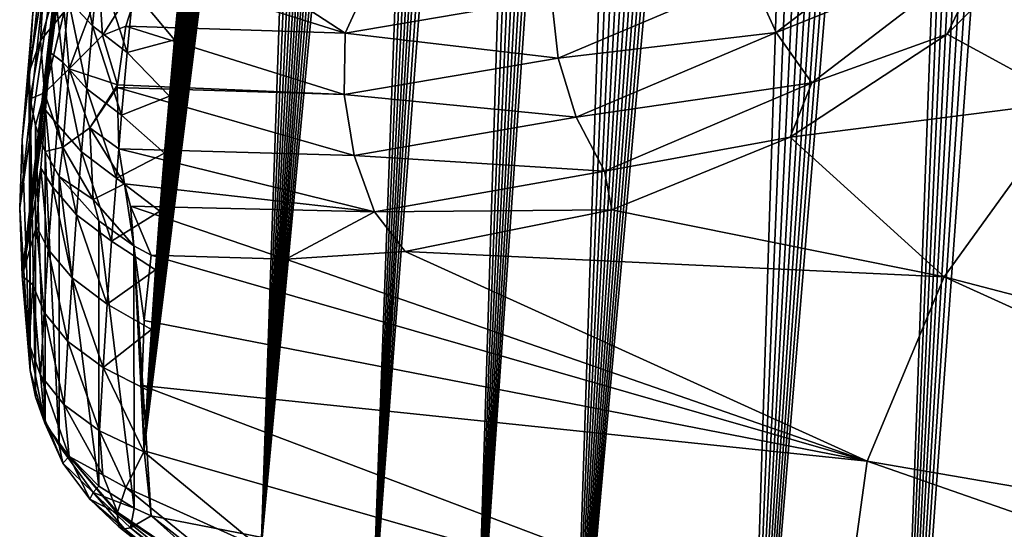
# Model space of a CAD drawing. Header units: metres. Extents: x -109 to 109, y -452 to 89.
# Tile 285 of 656: x -101.45 to -93.06, y -62.1 to -57.76. Entities that reach past the tile are written whole.
import ezdxf

# ---------------------------------------------------------------- set-up
doc = ezdxf.new("R2010")
doc.units = ezdxf.units.M
doc.layers.add('solid_K244270000C71_000', color=7, linetype='CONTINUOUS')

msp = doc.modelspace()

# ---------------------------------------------------------------- linework, layer by layer
at = {"layer": 'solid_K244270000C71_000'}
for points in [[(-95.265472, -65.832397, 36.041077), (-93.556404, -37.983906, 16.111311), (-93.396362, -38.017689, 15.844117)], [(-95.265472, -65.832397, 36.041077), (-93.73246, -37.984409, 16.417379), (-93.556404, -37.983906, 16.111311)], [(-95.265472, -65.832397, 36.041077), (-93.928284, -38.027466, 16.771633), (-93.73246, -37.984409, 16.417379)], [(-95.265472, -65.832397, 36.041077), (-93.396362, -38.017689, 15.844117), (-93.249046, -38.0802, 15.60823)], [(-95.265472, -65.832397, 36.041077), (-94.146149, -38.123501, 17.181562), (-93.928284, -38.027466, 16.771633)], [(-95.265472, -65.832397, 36.041077), (-93.249046, -38.0802, 15.60823), (-93.111053, -38.168926, 15.396992)], [(-95.265472, -65.832397, 36.041077), (-94.386894, -38.283813, 17.652594), (-94.146149, -38.123501, 17.181562)], [(-95.265472, -65.832397, 36.041077), (-93.111053, -38.168926, 15.396992), (-92.97963, -38.282879, 15.205198)], [(-96.741135, -64.509315, 37.2267), (-94.516037, -38.391335, 17.912455), (-94.386894, -38.283813, 17.652594)], [(-95.265472, -65.832397, 36.041077), (-96.741135, -64.509315, 37.2267), (-94.386894, -38.283813, 17.652594)], [(-94.02282, -67.019043, 34.577881), (-95.265472, -65.832397, 36.041077), (-92.97963, -38.282879, 15.205198)], [(-94.02282, -67.019043, 34.577881), (-92.97963, -38.282879, 15.205198), (-92.852493, -38.423332, 15.029336)], [(-96.741135, -64.509315, 37.2267), (-94.6511, -38.51955, 18.189703), (-94.516037, -38.391335, 17.912455)], [(-94.02282, -67.019043, 34.577881), (-92.852493, -38.423332, 15.029336), (-92.727409, -38.593445, 14.866537)], [(-96.741135, -64.509315, 37.2267), (-94.792183, -38.669277, 18.484648), (-94.6511, -38.51955, 18.189703)], [(-94.02282, -67.019043, 34.577881), (-92.727409, -38.593445, 14.866537), (-92.602745, -38.798038, 14.715518)], [(-96.741135, -64.509315, 37.2267), (-94.939384, -38.842884, 18.798578), (-94.792183, -38.669277, 18.484648)], [(-94.02282, -67.019043, 34.577881), (-92.602745, -38.798038, 14.715518), (-92.47673, -39.044823, 14.575706)], [(-96.741135, -64.509315, 37.2267), (-95.092819, -39.041664, 19.132132), (-94.939384, -38.842884, 18.798578)], [(-96.741135, -64.509315, 37.2267), (-95.252617, -39.267227, 19.486143), (-95.092819, -39.041664, 19.132132)], [(-94.02282, -67.019043, 34.577881), (-92.47673, -39.044823, 14.575706), (-92.347977, -39.343903, 14.44793)], [(-96.741135, -64.509315, 37.2267), (-95.418854, -39.522205, 19.862055), (-95.252617, -39.267227, 19.486143)], [(-94.02282, -67.019043, 34.577881), (-92.347977, -39.343903, 14.44793), (-92.215927, -39.707863, 14.335439)], [(-96.741135, -64.509315, 37.2267), (-95.591644, -39.807671, 20.260345), (-95.418854, -39.522205, 19.862055)], [(-94.02282, -67.019043, 34.577881), (-92.215927, -39.707863, 14.335439), (-92.081131, -40.149948, 14.243578)], [(-96.741135, -64.509315, 37.2267), (-95.771065, -40.126808, 20.682823), (-95.591644, -39.807671, 20.260345)], [(-96.741135, -64.509315, 37.2267), (-95.957207, -40.48138, 21.130384), (-95.771065, -40.126808, 20.682823)], [(-93.016342, -68.066788, 32.850212), (-94.02282, -67.019043, 34.577881), (-92.081131, -40.149948, 14.243578)], [(-97.56636, -63.795826, 37.708031), (-96.085068, -40.738655, 21.443354), (-95.957207, -40.48138, 21.130384)], [(-96.741135, -64.509315, 37.2267), (-97.56636, -63.795826, 37.708031), (-95.957207, -40.48138, 21.130384)], [(-97.56636, -63.795826, 37.708031), (-96.215942, -41.013481, 21.768427), (-96.085068, -40.738655, 21.443354)], [(-97.56636, -63.795826, 37.708031), (-96.349823, -41.307537, 22.106564), (-96.215942, -41.013481, 21.768427)], [(-97.56636, -63.795826, 37.708031), (-96.48674, -41.620251, 22.457375), (-96.349823, -41.307537, 22.106564)], [(-97.56636, -63.795826, 37.708031), (-96.62661, -41.954079, 22.822243), (-96.48674, -41.620251, 22.457375)], [(-97.56636, -63.795826, 37.708031), (-96.769478, -42.30899, 23.201124), (-96.62661, -41.954079, 22.822243)], [(-97.56636, -63.795826, 37.708031), (-96.915268, -42.686115, 23.594599), (-96.769478, -42.30899, 23.201124)], [(-98.449883, -63.046932, 38.109436), (-97.063866, -43.087753, 24.003942), (-96.915268, -42.686115, 23.594599)], [(-97.56636, -63.795826, 37.708031), (-98.449883, -63.046932, 38.109436), (-96.915268, -42.686115, 23.594599)], [(-98.449883, -63.046932, 38.109436), (-97.215332, -43.513096, 24.428658), (-97.063866, -43.087753, 24.003942)], [(-98.449883, -63.046932, 38.109436), (-97.33065, -43.849625, 24.758335), (-97.215332, -43.513096, 24.428658)], [(-98.449883, -63.046932, 38.109436), (-97.447388, -44.201847, 25.097933), (-97.33065, -43.849625, 24.758335)], [(-98.449883, -63.046932, 38.109436), (-97.56562, -44.568916, 25.446974), (-97.447388, -44.201847, 25.097933)], [(-98.449883, -63.046932, 38.109436), (-97.685143, -44.952633, 25.806398), (-97.56562, -44.568916, 25.446974)], [(-98.449883, -63.046932, 38.109436), (-97.805786, -45.354504, 26.177), (-97.685143, -44.952633, 25.806398)], [(-99.391647, -62.261723, 38.425667), (-97.927719, -45.773125, 26.558054), (-97.805786, -45.354504, 26.177)], [(-98.449883, -63.046932, 38.109436), (-99.391647, -62.261723, 38.425667), (-97.805786, -45.354504, 26.177)], [(-99.391647, -62.261723, 38.425667), (-98.05072, -46.209988, 26.950306), (-97.927719, -45.773125, 26.558054)], [(-99.391647, -62.261723, 38.425667), (-98.174446, -46.667366, 27.354916), (-98.05072, -46.209988, 26.950306)], [(-99.391647, -62.261723, 38.425667), (-98.27404, -47.047523, 27.687271), (-98.174446, -46.667366, 27.354916)], [(-99.391647, -62.261723, 38.425667), (-98.374199, -47.440113, 28.027201), (-98.27404, -47.047523, 27.687271)], [(-99.391647, -62.261723, 38.425667), (-98.474648, -47.846546, 28.375387), (-98.374199, -47.440113, 28.027201)], [(-99.391647, -62.261723, 38.425667), (-98.575127, -48.268223, 28.732523), (-98.474648, -47.846546, 28.375387)], [(-99.391647, -62.261723, 38.425667), (-98.675713, -48.704742, 29.09844), (-98.575127, -48.268223, 28.732523)], [(-99.391647, -62.261723, 38.425667), (-98.77655, -49.155216, 29.472715), (-98.675713, -48.704742, 29.09844)], [(-99.391647, -62.261723, 38.425667), (-98.877258, -49.621414, 29.856197), (-98.77655, -49.155216, 29.472715)], [(-99.391647, -62.261723, 38.425667), (-98.977455, -50.105129, 30.249748), (-98.877258, -49.621414, 29.856197)], [(-100.391487, -61.438896, 38.650555), (-99.07708, -50.606731, 30.653612), (-98.977455, -50.105129, 30.249748)], [(-99.391647, -62.261723, 38.425667), (-100.391487, -61.438896, 38.650555), (-98.977455, -50.105129, 30.249748)], [(-100.391487, -61.438896, 38.650555), (-99.176544, -51.124435, 31.066996), (-99.07708, -50.606731, 30.653612)], [(-100.529755, -50.854004, 35.608356), (-100.417511, -52.098797, 33.737648), (-101.448524, -59.359497, 41.563969)], [(-101.42804, -58.779675, 42.39204), (-100.529755, -50.854004, 35.608356), (-101.448524, -59.359497, 41.563969)], [(-101.42804, -58.779675, 42.39204), (-101.336945, -57.703663, 42.865547), (-100.529755, -50.854004, 35.608356)], [(-100.391487, -61.438896, 38.650555), (-99.258911, -51.569481, 31.419317), (-99.176544, -51.124435, 31.066996)], [(-100.391487, -61.438896, 38.650555), (-99.340408, -52.028172, 31.779306), (-99.258911, -51.569481, 31.419317)], [(-100.391487, -61.438896, 38.650555), (-99.420692, -52.501686, 32.147476), (-99.340408, -52.028172, 31.779306)], [(-100.417511, -52.098797, 33.737648), (-101.42804, -59.939316, 40.735901), (-101.448524, -59.359497, 41.563969)], [(-100.417511, -52.098797, 33.737648), (-100.481865, -52.475586, 34.032463), (-101.42804, -59.939316, 40.735901)], [(-100.481865, -52.475586, 34.032463), (-100.545029, -52.858669, 34.330212), (-101.42804, -59.939316, 40.735901)], [(-100.391487, -61.438896, 38.650555), (-99.50013, -52.988506, 32.523167), (-99.420692, -52.501686, 32.147476)], [(-100.545029, -52.858669, 34.330212), (-100.616379, -53.30875, 34.677544), (-101.42804, -59.939316, 40.735901)], [(-100.391487, -61.438896, 38.650555), (-99.578857, -53.488113, 32.906185), (-99.50013, -52.988506, 32.523167)], [(-100.616379, -53.30875, 34.677544), (-100.68544, -53.764004, 35.026169), (-101.42804, -59.939316, 40.735901)], [(-100.391487, -61.438896, 38.650555), (-99.656395, -54.002365, 33.297398), (-99.578857, -53.488113, 32.906185)], [(-100.68544, -53.764004, 35.026169), (-100.751892, -54.222679, 35.37466), (-101.42804, -59.939316, 40.735901)], [(-100.391487, -61.438896, 38.650555), (-99.721542, -54.456223, 33.6399), (-99.656395, -54.002365, 33.297398)], [(-100.751892, -54.222679, 35.37466), (-100.815636, -54.684361, 35.722614), (-101.42804, -59.939316, 40.735901)], [(-100.391487, -61.438896, 38.650555), (-99.785133, -54.923378, 33.989613), (-99.721542, -54.456223, 33.6399)], [(-100.815636, -54.684361, 35.722614), (-100.877029, -55.151875, 36.072151), (-101.42804, -59.939316, 40.735901)], [(-100.391487, -61.438896, 38.650555), (-99.847298, -55.404861, 34.347336), (-99.785133, -54.923378, 33.989613)], [(-100.877029, -55.151875, 36.072151), (-100.935928, -55.624615, 36.422863), (-101.42804, -59.939316, 40.735901)], [(-100.391487, -61.438896, 38.650555), (-99.908821, -55.900322, 34.713421), (-99.847298, -55.404861, 34.347336)], [(-100.935928, -55.624615, 36.422863), (-100.992172, -56.101688, 36.774132), (-101.42804, -59.939316, 40.735901)], [(-100.391487, -61.438896, 38.650555), (-99.969109, -56.408566, 35.086704), (-99.908821, -55.900322, 34.713421)], [(-100.992172, -56.101688, 36.774132), (-101.045616, -56.582195, 37.125336), (-101.42804, -59.939316, 40.735901)], [(-100.391487, -61.438896, 38.650555), (-100.027519, -56.928387, 35.46595), (-99.969109, -56.408566, 35.086704)], [(-101.045616, -56.582195, 37.125336), (-101.096146, -57.065247, 37.475842), (-101.42804, -59.939316, 40.735901)], [(-95.003418, -57.86578, 49.893974), (-93.550224, -56.753132, 51.7561), (-95.21962, -57.389091, 49.834785)], [(-93.195915, -57.142269, 51.778858), (-93.550224, -56.753132, 51.7561), (-95.003418, -57.86578, 49.893974)], [(-92.403793, -56.743069, 52.554096), (-93.54789, -57.879704, 50.930832), (-92.494812, -58.454536, 50.879333)], [(-93.195915, -57.142269, 51.778858), (-93.54789, -57.879704, 50.930832), (-92.403793, -56.743069, 52.554096)], [(-100.391487, -61.438896, 38.650555), (-100.083397, -57.45858, 35.849934), (-100.027519, -56.928387, 35.46595)], [(-101.096146, -57.065247, 37.475842), (-101.143677, -57.550049, 37.825108), (-101.42804, -59.939316, 40.735901)], [(-100.980064, -57.06266, 36.921909), (-100.828873, -57.811054, 36.922802), (-101.032097, -57.590931, 37.298168)], [(-100.980064, -57.06266, 36.921909), (-100.776833, -57.277596, 36.542171), (-100.828873, -57.811054, 36.922802)], [(-101.037041, -57.144794, 43.568363), (-101.239708, -57.389938, 43.212475), (-101.271965, -57.934235, 43.600464)], [(-101.037041, -57.144794, 43.568363), (-101.271965, -57.934235, 43.600464), (-101.069115, -57.691227, 43.95771)], [(-94.70063, -58.295113, 49.855656), (-93.195915, -57.142269, 51.778858), (-95.003418, -57.86578, 49.893974)], [(-94.70063, -58.295113, 49.855656), (-93.54789, -57.879704, 50.930832), (-93.195915, -57.142269, 51.778858)], [(-100.53228, -58.038067, 36.625454), (-100.828873, -57.811054, 36.922802), (-100.776833, -57.277596, 36.542171)], [(-100.480995, -57.505611, 36.244778), (-100.53228, -58.038067, 36.625454), (-100.776833, -57.277596, 36.542171)], [(-100.742027, -57.89188, 44.518692), (-100.391487, -57.332981, 44.514408), (-100.769806, -57.486893, 44.268326)], [(-100.742027, -57.89188, 44.518692), (-100.54493, -57.813889, 44.663055), (-100.391487, -57.332981, 44.514408)], [(-100.54493, -57.813889, 44.663055), (-98.67688, -57.87318, 46.259872), (-100.391487, -57.332981, 44.514408)], [(-98.67688, -57.87318, 46.259872), (-99.391632, -57.40308, 45.36454), (-100.391487, -57.332981, 44.514408)], [(-101.239708, -57.389938, 43.212475), (-101.336945, -57.703663, 42.865547), (-101.366577, -58.200592, 43.219051)], [(-101.271965, -57.934235, 43.600464), (-101.239708, -57.389938, 43.212475), (-101.366577, -58.200592, 43.219051)], [(-98.67688, -57.87318, 46.259872), (-98.449867, -57.374477, 46.21056), (-99.391632, -57.40308, 45.36454)], [(-98.67688, -57.87318, 46.259872), (-96.919807, -57.572052, 47.943626), (-98.449867, -57.374477, 46.21056)], [(-96.862747, -58.084881, 48.049587), (-95.21962, -57.389091, 49.834785), (-96.919807, -57.572052, 47.943626)], [(-95.003418, -57.86578, 49.893974), (-95.21962, -57.389091, 49.834785), (-96.862747, -58.084881, 48.049587)], [(-101.026512, -58.176922, 44.250977), (-100.769806, -57.486893, 44.268326), (-101.069115, -57.691227, 43.95771)], [(-100.742027, -57.89188, 44.518692), (-100.769806, -57.486893, 44.268326), (-101.026512, -58.176922, 44.250977)], [(-100.480995, -57.505611, 36.244778), (-100.129692, -57.930054, 36.188839), (-100.53228, -58.038067, 36.625454)], [(-100.480995, -57.505611, 36.244778), (-100.083397, -57.45858, 35.849934), (-100.129692, -57.930054, 36.188839)], [(-100.391487, -61.438896, 38.650555), (-100.129692, -57.930054, 36.188839), (-100.083397, -57.45858, 35.849934)], [(-101.143677, -57.550049, 37.825108), (-101.188255, -58.037426, 38.17366), (-101.42804, -59.939316, 40.735901)], [(-101.080666, -58.120472, 37.673065), (-101.188255, -58.037426, 38.17366), (-101.143677, -57.550049, 37.825108)], [(-101.032097, -57.590931, 37.298168), (-101.080666, -58.120472, 37.673065), (-101.143677, -57.550049, 37.825108)], [(-101.032097, -57.590931, 37.298168), (-100.877449, -58.345852, 37.302013), (-101.080666, -58.120472, 37.673065)], [(-101.032097, -57.590931, 37.298168), (-100.828873, -57.811054, 36.922802), (-100.877449, -58.345852, 37.302013)], [(-96.862747, -58.084881, 48.049587), (-96.919807, -57.572052, 47.943626), (-98.67688, -57.87318, 46.259872)], [(-101.235893, -58.381321, 43.872791), (-101.069115, -57.691227, 43.95771), (-101.271965, -57.934235, 43.600464)], [(-101.026512, -58.176922, 44.250977), (-101.069115, -57.691227, 43.95771), (-101.235893, -58.381321, 43.872791)], [(-101.42804, -58.779675, 42.39204), (-101.366577, -58.200592, 43.219051), (-101.336945, -57.703663, 42.865547)], [(-100.580193, -58.571907, 37.004658), (-100.877449, -58.345852, 37.302013), (-100.828873, -57.811054, 36.922802)], [(-100.53228, -58.038067, 36.625454), (-100.580193, -58.571907, 37.004658), (-100.828873, -57.811054, 36.922802)], [(-100.742027, -57.89188, 44.518692), (-100.616142, -58.312565, 44.706577), (-100.54493, -57.813889, 44.663055)], [(-100.616142, -58.312565, 44.706577), (-98.683693, -58.395344, 46.328995), (-100.54493, -57.813889, 44.663055)], [(-98.683693, -58.395344, 46.328995), (-98.67688, -57.87318, 46.259872), (-100.54493, -57.813889, 44.663055)], [(-96.708656, -58.588547, 48.056812), (-95.003418, -57.86578, 49.893974), (-96.862747, -58.084881, 48.049587)], [(-94.70063, -58.295113, 49.855656), (-95.003418, -57.86578, 49.893974), (-96.708656, -58.588547, 48.056812)], [(-101.360176, -58.430256, 43.377815), (-101.271965, -57.934235, 43.600464), (-101.366577, -58.200592, 43.219051)], [(-101.360176, -58.430256, 43.377815), (-101.235893, -58.381321, 43.872791), (-101.271965, -57.934235, 43.600464)], [(-100.742027, -57.89188, 44.518692), (-101.026512, -58.176922, 44.250977), (-100.616142, -58.312565, 44.706577)], [(-100.53228, -58.038067, 36.625454), (-100.129692, -57.930054, 36.188839), (-100.173347, -58.408199, 36.530109)], [(-100.391487, -61.438896, 38.650555), (-100.173347, -58.408199, 36.530109), (-100.129692, -57.930054, 36.188839)], [(-98.683693, -58.395344, 46.328995), (-96.862747, -58.084881, 48.049587), (-98.67688, -57.87318, 46.259872)], [(-93.54789, -57.879704, 50.930832), (-94.885704, -58.759201, 49.306316), (-92.494812, -58.454536, 50.879333)], [(-94.70063, -58.295113, 49.855656), (-94.885704, -58.759201, 49.306316), (-93.54789, -57.879704, 50.930832)], [(-101.188255, -58.037426, 38.17366), (-101.229904, -58.527748, 38.521732), (-101.42804, -59.939316, 40.735901)], [(-101.125771, -58.651253, 38.046612), (-101.229904, -58.527748, 38.521732), (-101.188255, -58.037426, 38.17366)], [(-101.080666, -58.120472, 37.673065), (-101.125771, -58.651253, 38.046612), (-101.188255, -58.037426, 38.17366)], [(-100.53228, -58.038067, 36.625454), (-100.173347, -58.408199, 36.530109), (-100.580193, -58.571907, 37.004658)], [(-101.080666, -58.120472, 37.673065), (-100.922577, -58.88195, 37.67981), (-101.125771, -58.651253, 38.046612)], [(-101.080666, -58.120472, 37.673065), (-100.877449, -58.345852, 37.302013), (-100.922577, -58.88195, 37.67981)], [(-96.708656, -58.588547, 48.056812), (-96.862747, -58.084881, 48.049587), (-98.683693, -58.395344, 46.328995)], [(-101.360176, -60.746147, 40.0704), (-101.366577, -58.200592, 43.219051), (-101.42804, -58.779675, 42.39204)], [(-101.360176, -60.746147, 40.0704), (-101.360176, -58.430256, 43.377815), (-101.366577, -58.200592, 43.219051)], [(-101.026512, -58.176922, 44.250977), (-101.235893, -58.381321, 43.872791), (-101.082458, -58.843929, 44.067215)], [(-100.850304, -58.67828, 44.454224), (-101.026512, -58.176922, 44.250977), (-101.082458, -58.843929, 44.067215)], [(-100.850304, -58.67828, 44.454224), (-100.616142, -58.312565, 44.706577), (-101.026512, -58.176922, 44.250977)], [(-100.624725, -59.107094, 37.382401), (-100.922577, -58.88195, 37.67981), (-100.877449, -58.345852, 37.302013)], [(-100.580193, -58.571907, 37.004658), (-100.624725, -59.107094, 37.382401), (-100.877449, -58.345852, 37.302013)], [(-100.850304, -58.67828, 44.454224), (-100.617409, -58.333862, 44.706211), (-100.616142, -58.312565, 44.706577)], [(-100.850304, -58.67828, 44.454224), (-100.60379, -58.856331, 44.64061), (-100.617409, -58.333862, 44.706211)], [(-100.616142, -58.312565, 44.706577), (-100.617409, -58.333862, 44.706211), (-98.683693, -58.395344, 46.328995)], [(-98.598564, -58.914021, 46.294285), (-98.683693, -58.395344, 46.328995), (-100.617409, -58.333862, 44.706211)], [(-100.60379, -58.856331, 44.64061), (-98.598564, -58.914021, 46.294285), (-100.617409, -58.333862, 44.706211)], [(-96.468208, -59.048111, 47.964802), (-94.70063, -58.295113, 49.855656), (-96.708656, -58.588547, 48.056812)], [(-96.468208, -59.048111, 47.964802), (-94.885704, -58.759201, 49.306316), (-94.70063, -58.295113, 49.855656)], [(-101.360176, -58.430256, 43.377815), (-101.314957, -58.658207, 43.532951), (-101.235893, -58.381321, 43.872791)], [(-101.314957, -60.969868, 40.231533), (-101.314957, -58.658207, 43.532951), (-101.360176, -58.430256, 43.377815)], [(-101.360176, -60.746147, 40.0704), (-101.314957, -60.969868, 40.231533), (-101.360176, -58.430256, 43.377815)], [(-101.314957, -58.658207, 43.532951), (-101.231827, -58.880638, 43.680443), (-101.235893, -58.381321, 43.872791)], [(-101.231827, -58.880638, 43.680443), (-101.082458, -58.843929, 44.067215), (-101.235893, -58.381321, 43.872791)], [(-100.580193, -58.571907, 37.004658), (-100.173347, -58.408199, 36.530109), (-100.214905, -58.894001, 36.874771)], [(-100.391487, -61.438896, 38.650555), (-100.214905, -58.894001, 36.874771), (-100.173347, -58.408199, 36.530109)], [(-98.598564, -58.914021, 46.294285), (-96.708656, -58.588547, 48.056812), (-98.683693, -58.395344, 46.328995)], [(-94.885704, -58.759201, 49.306316), (-93.572792, -59.947258, 48.747509), (-92.494812, -58.454536, 50.879333)], [(-92.494812, -58.454536, 50.879333), (-93.572792, -59.947258, 48.747509), (-86.90728, -61.685024, 49.66581)], [(-101.229904, -58.527748, 38.521732), (-101.268585, -59.021008, 38.869308), (-101.42804, -59.939316, 40.735901)], [(-101.167419, -59.18325, 38.418812), (-101.268585, -59.021008, 38.869308), (-101.229904, -58.527748, 38.521732)], [(-101.125771, -58.651253, 38.046612), (-101.167419, -59.18325, 38.418812), (-101.229904, -58.527748, 38.521732)], [(-100.580193, -58.571907, 37.004658), (-100.214905, -58.894001, 36.874771), (-100.624725, -59.107094, 37.382401)], [(-96.468208, -59.048111, 47.964802), (-96.708656, -58.588547, 48.056812), (-98.598564, -58.914021, 46.294285)], [(-101.231827, -61.184566, 40.390106), (-101.231827, -58.880638, 43.680443), (-101.314957, -58.658207, 43.532951)], [(-101.314957, -60.969868, 40.231533), (-101.231827, -61.184566, 40.390106), (-101.314957, -58.658207, 43.532951)], [(-101.125771, -58.651253, 38.046612), (-100.964256, -59.419323, 38.056194), (-101.167419, -59.18325, 38.418812)], [(-101.125771, -58.651253, 38.046612), (-100.922577, -58.88195, 37.67981), (-100.964256, -59.419323, 38.056194)], [(-100.850304, -58.67828, 44.454224), (-101.082458, -58.843929, 44.067215), (-100.822853, -59.288315, 44.169559)], [(-100.850304, -58.67828, 44.454224), (-100.554604, -59.154789, 44.551094), (-100.60379, -58.856331, 44.64061)], [(-100.850304, -58.67828, 44.454224), (-100.822853, -59.288315, 44.169559), (-100.554604, -59.154789, 44.551094)], [(-101.360176, -60.746147, 40.0704), (-101.42804, -58.779675, 42.39204), (-101.448524, -59.359497, 41.563969)], [(-96.468208, -59.048111, 47.964802), (-96.405273, -59.376907, 47.690258), (-94.885704, -58.759201, 49.306316)], [(-94.885704, -58.759201, 49.306316), (-96.405273, -59.376907, 47.690258), (-93.572792, -59.947258, 48.747509)], [(-101.231827, -58.880638, 43.680443), (-101.112427, -59.093105, 43.817387), (-101.082458, -58.843929, 44.067215)], [(-101.112427, -59.093105, 43.817387), (-100.822853, -59.288315, 44.169559), (-101.082458, -58.843929, 44.067215)], [(-98.427383, -59.39323, 46.15815), (-98.598564, -58.914021, 46.294285), (-100.60379, -58.856331, 44.64061)], [(-100.554604, -59.154789, 44.551094), (-98.427383, -59.39323, 46.15815), (-100.60379, -58.856331, 44.64061)], [(-101.112427, -61.385914, 40.542931), (-101.112427, -59.093105, 43.817387), (-101.231827, -58.880638, 43.680443)], [(-101.231827, -61.184566, 40.390106), (-101.112427, -61.385914, 40.542931), (-101.231827, -58.880638, 43.680443)], [(-100.665878, -59.6436, 37.758682), (-100.964256, -59.419323, 38.056194), (-100.922577, -58.88195, 37.67981)], [(-100.624725, -59.107094, 37.382401), (-100.665878, -59.6436, 37.758682), (-100.922577, -58.88195, 37.67981)], [(-100.624725, -59.107094, 37.382401), (-100.214905, -58.894001, 36.874771), (-100.254379, -59.387539, 37.222923)], [(-100.391487, -61.438896, 38.650555), (-100.254379, -59.387539, 37.222923), (-100.214905, -58.894001, 36.874771)], [(-98.427383, -59.39323, 46.15815), (-96.468208, -59.048111, 47.964802), (-98.598564, -58.914021, 46.294285)], [(-101.268585, -59.021008, 38.869308), (-101.304283, -59.5172, 39.216373), (-101.42804, -59.939316, 40.735901)], [(-101.20562, -59.716431, 38.789673), (-101.304283, -59.5172, 39.216373), (-101.268585, -59.021008, 38.869308)], [(-101.167419, -59.18325, 38.418812), (-101.20562, -59.716431, 38.789673), (-101.268585, -59.021008, 38.869308)], [(-101.112427, -59.093105, 43.817387), (-100.774879, -59.471745, 44.04903), (-100.822853, -59.288315, 44.169559)], [(-100.774879, -61.733097, 40.819492), (-100.774879, -59.471745, 44.04903), (-101.112427, -59.093105, 43.817387)], [(-101.112427, -61.385914, 40.542931), (-100.774879, -61.733097, 40.819492), (-101.112427, -59.093105, 43.817387)], [(-100.624725, -59.107094, 37.382401), (-100.254379, -59.387539, 37.222923), (-100.665878, -59.6436, 37.758682)], [(-98.427383, -59.39323, 46.15815), (-96.405273, -59.376907, 47.690258), (-96.468208, -59.048111, 47.964802)], [(-101.167419, -59.18325, 38.418812), (-101.00248, -59.957939, 38.431175), (-101.20562, -59.716431, 38.789673)], [(-101.167419, -59.18325, 38.418812), (-100.964256, -59.419323, 38.056194), (-101.00248, -59.957939, 38.431175)], [(-100.475166, -59.685448, 44.168941), (-100.554604, -59.154789, 44.551094), (-100.822853, -59.288315, 44.169559)], [(-100.554604, -59.154789, 44.551094), (-100.504898, -59.345108, 44.470882), (-98.427383, -59.39323, 46.15815)], [(-100.475166, -59.685448, 44.168941), (-100.504898, -59.345108, 44.470882), (-100.554604, -59.154789, 44.551094)], [(-100.774879, -59.471745, 44.04903), (-100.475166, -59.685448, 44.168941), (-100.822853, -59.288315, 44.169559)], [(-101.360176, -60.746147, 40.0704), (-101.448524, -59.359497, 41.563969), (-101.42804, -59.939316, 40.735901)], [(-100.504898, -59.345108, 44.470882), (-100.328529, -59.764736, 44.209957), (-99.180702, -59.796799, 45.148712)], [(-100.475166, -59.685448, 44.168941), (-100.328529, -59.764736, 44.209957), (-100.504898, -59.345108, 44.470882)], [(-100.504898, -59.345108, 44.470882), (-99.180702, -59.796799, 45.148712), (-98.427383, -59.39323, 46.15815)], [(-98.427383, -59.39323, 46.15815), (-98.164948, -59.731853, 46.029148), (-96.405273, -59.376907, 47.690258)], [(-96.405273, -59.376907, 47.690258), (-98.164948, -59.731853, 46.029148), (-93.572792, -59.947258, 48.747509)], [(-100.703667, -60.181389, 38.133511), (-101.00248, -59.957939, 38.431175), (-100.964256, -59.419323, 38.056194)], [(-100.665878, -59.6436, 37.758682), (-100.703667, -60.181389, 38.133511), (-100.964256, -59.419323, 38.056194)], [(-100.665878, -59.6436, 37.758682), (-100.254379, -59.387539, 37.222923), (-100.291786, -59.888798, 37.57457)], [(-100.391487, -61.438896, 38.650555), (-100.291786, -59.888798, 37.57457), (-100.254379, -59.387539, 37.222923)], [(-98.427383, -59.39323, 46.15815), (-99.180702, -59.796799, 45.148712), (-98.164948, -59.731853, 46.029148)], [(-101.304283, -59.5172, 39.216373), (-101.336952, -60.016327, 39.562912), (-101.42804, -59.939316, 40.735901)], [(-101.240364, -60.250771, 39.159199), (-101.336952, -60.016327, 39.562912), (-101.304283, -59.5172, 39.216373)], [(-101.20562, -59.716431, 38.789673), (-101.240364, -60.250771, 39.159199), (-101.304283, -59.5172, 39.216373)], [(-100.473137, -61.919876, 40.98019), (-100.475166, -59.685448, 44.168941), (-100.774879, -59.471745, 44.04903)], [(-100.774879, -61.733097, 40.819492), (-100.473137, -61.919876, 40.98019), (-100.774879, -59.471745, 44.04903)], [(-100.665878, -59.6436, 37.758682), (-100.291786, -59.888798, 37.57457), (-100.703667, -60.181389, 38.133511)], [(-100.475166, -59.685448, 44.168941), (-100.328529, -61.984516, 41.039783), (-100.387352, -61.430027, 41.831676)], [(-100.473137, -61.919876, 40.98019), (-100.328529, -61.984516, 41.039783), (-100.475166, -59.685448, 44.168941)], [(-100.475166, -59.685448, 44.168941), (-100.387352, -61.430027, 41.831676), (-100.406975, -60.874626, 42.624874)], [(-100.475166, -59.685448, 44.168941), (-100.406975, -60.874626, 42.624874), (-100.387352, -60.319225, 43.418068)], [(-100.475166, -59.685448, 44.168941), (-100.387352, -60.319225, 43.418068), (-100.328529, -59.764736, 44.209957)], [(-101.20562, -59.716431, 38.789673), (-101.03727, -60.497765, 38.804756), (-101.240364, -60.250771, 39.159199)], [(-101.20562, -59.716431, 38.789673), (-101.00248, -59.957939, 38.431175), (-101.03727, -60.497765, 38.804756)], [(-100.328529, -59.764736, 44.209957), (-100.387352, -60.319225, 43.418068), (-94.230385, -61.518322, 46.503796)], [(-99.180702, -59.796799, 45.148712), (-100.328529, -59.764736, 44.209957), (-94.230385, -61.518322, 46.503796)], [(-98.164948, -59.731853, 46.029148), (-99.180702, -59.796799, 45.148712), (-94.230385, -61.518322, 46.503796)], [(-98.164948, -59.731853, 46.029148), (-94.230385, -61.518322, 46.503796), (-93.572792, -59.947258, 48.747509)], [(-101.336952, -60.016327, 39.562912), (-101.366577, -60.518379, 39.908913), (-101.42804, -59.939316, 40.735901)], [(-101.360176, -60.746147, 40.0704), (-101.42804, -59.939316, 40.735901), (-101.366577, -60.518379, 39.908913)], [(-100.738075, -60.720432, 38.506889), (-101.03727, -60.497765, 38.804756), (-101.00248, -59.957939, 38.431175)], [(-100.703667, -60.181389, 38.133511), (-100.738075, -60.720432, 38.506889), (-101.00248, -59.957939, 38.431175)], [(-100.703667, -60.181389, 38.133511), (-100.291786, -59.888798, 37.57457), (-100.327103, -60.397781, 37.929718)], [(-100.391487, -61.438896, 38.650555), (-100.327103, -60.397781, 37.929718), (-100.291786, -59.888798, 37.57457)], [(-93.572792, -59.947258, 48.747509), (-94.230385, -61.518322, 46.503796), (-87.608688, -62.656284, 48.278706)], [(-93.572792, -59.947258, 48.747509), (-87.608688, -62.656284, 48.278706), (-86.90728, -61.685024, 49.66581)], [(-101.27166, -60.786236, 39.527393), (-101.366577, -60.518379, 39.908913), (-101.336952, -60.016327, 39.562912)], [(-101.240364, -60.250771, 39.159199), (-101.27166, -60.786236, 39.527393), (-101.336952, -60.016327, 39.562912)], [(-100.703667, -60.181389, 38.133511), (-100.327103, -60.397781, 37.929718), (-100.738075, -60.720432, 38.506889)], [(-101.240364, -60.250771, 39.159199), (-101.068611, -61.038776, 39.176941), (-101.27166, -60.786236, 39.527393)], [(-101.240364, -60.250771, 39.159199), (-101.03727, -60.497765, 38.804756), (-101.068611, -61.038776, 39.176941)], [(-100.387352, -60.319225, 43.418068), (-100.406975, -60.874626, 42.624874), (-94.230385, -61.518322, 46.503796)], [(-100.738075, -60.720432, 38.506889), (-100.327103, -60.397781, 37.929718), (-100.360336, -60.914482, 38.28838)], [(-100.391487, -61.438896, 38.650555), (-100.360336, -60.914482, 38.28838), (-100.327103, -60.397781, 37.929718)], [(-101.235489, -61.195507, 39.854794), (-101.366577, -60.518379, 39.908913), (-101.27166, -60.786236, 39.527393)], [(-101.235489, -61.195507, 39.854794), (-101.360176, -60.746147, 40.0704), (-101.366577, -60.518379, 39.908913)], [(-100.769119, -61.2607, 38.878815), (-101.068611, -61.038776, 39.176941), (-101.03727, -60.497765, 38.804756)], [(-100.738075, -60.720432, 38.506889), (-100.769119, -61.2607, 38.878815), (-101.03727, -60.497765, 38.804756)], [(-100.738075, -60.720432, 38.506889), (-100.391487, -61.438896, 38.650555), (-100.769119, -61.2607, 38.878815)], [(-100.738075, -60.720432, 38.506889), (-100.360336, -60.914482, 38.28838), (-100.391487, -61.438896, 38.650555)], [(-101.235489, -61.195507, 39.854794), (-101.314957, -60.969868, 40.231533), (-101.360176, -60.746147, 40.0704)], [(-101.0261, -61.480133, 39.532722), (-101.27166, -60.786236, 39.527393), (-101.068611, -61.038776, 39.176941)], [(-101.235489, -61.195507, 39.854794), (-101.27166, -60.786236, 39.527393), (-101.0261, -61.480133, 39.532722)], [(-100.406975, -60.874626, 42.624874), (-100.387352, -61.430027, 41.831676), (-94.451401, -63.129051, 44.203438)], [(-94.230385, -61.518322, 46.503796), (-100.406975, -60.874626, 42.624874), (-94.451401, -63.129051, 44.203438)], [(-101.081688, -61.536701, 40.223488), (-101.231827, -61.184566, 40.390106), (-101.314957, -60.969868, 40.231533)], [(-101.081688, -61.536701, 40.223488), (-101.314957, -60.969868, 40.231533), (-101.235489, -61.195507, 39.854794)], [(-100.74147, -61.633869, 39.173203), (-101.068611, -61.038776, 39.176941), (-100.769119, -61.2607, 38.878815)], [(-101.0261, -61.480133, 39.532722), (-101.068611, -61.038776, 39.176941), (-100.74147, -61.633869, 39.173203)], [(-101.081688, -61.536701, 40.223488), (-101.235489, -61.195507, 39.854794), (-101.0261, -61.480133, 39.532722)], [(-101.081688, -61.536701, 40.223488), (-101.112427, -61.385914, 40.542931), (-101.231827, -61.184566, 40.390106)], [(-100.54493, -61.743061, 39.05162), (-100.769119, -61.2607, 38.878815), (-100.391487, -61.438896, 38.650555)], [(-100.54493, -61.743061, 39.05162), (-100.74147, -61.633869, 39.173203), (-100.769119, -61.2607, 38.878815)], [(-100.82151, -61.784882, 40.606522), (-100.774879, -61.733097, 40.819492), (-101.112427, -61.385914, 40.542931)], [(-100.82151, -61.784882, 40.606522), (-101.112427, -61.385914, 40.542931), (-101.081688, -61.536701, 40.223488)], [(-100.54493, -61.743061, 39.05162), (-100.391487, -61.438896, 38.650555), (-99.391647, -62.261723, 38.425667)], [(-100.387352, -61.430027, 41.831676), (-100.328529, -61.984516, 41.039783), (-94.451401, -63.129051, 44.203438)], [(-101.081688, -61.536701, 40.223488), (-101.0261, -61.480133, 39.532722), (-100.850197, -61.842419, 39.93396)], [(-100.82151, -61.784882, 40.606522), (-101.081688, -61.536701, 40.223488), (-100.850197, -61.842419, 39.93396)], [(-101.0261, -61.480133, 39.532722), (-100.74147, -61.633869, 39.173203), (-100.616028, -61.953915, 39.50362)], [(-100.617409, -61.961456, 39.525475), (-101.0261, -61.480133, 39.532722), (-100.616028, -61.953915, 39.50362)], [(-100.617409, -61.961456, 39.525475), (-100.850197, -61.842419, 39.93396), (-101.0261, -61.480133, 39.532722)], [(-94.230385, -61.518322, 46.503796), (-94.451401, -63.129051, 44.203438), (-88.03656, -63.678524, 46.818798)], [(-94.230385, -61.518322, 46.503796), (-88.03656, -63.678524, 46.818798), (-87.608688, -62.656284, 48.278706)], [(-100.54493, -61.743061, 39.05162), (-100.616028, -61.953915, 39.50362), (-100.74147, -61.633869, 39.173203)], [(-100.82151, -61.784882, 40.606522), (-100.850197, -61.842419, 39.93396), (-100.554947, -62.096478, 40.348267)], [(-100.82151, -61.784882, 40.606522), (-100.473137, -61.919876, 40.98019), (-100.774879, -61.733097, 40.819492)], [(-100.504898, -62.086185, 40.556221), (-100.473137, -61.919876, 40.98019), (-100.82151, -61.784882, 40.606522)], [(-100.504898, -62.086185, 40.556221), (-100.82151, -61.784882, 40.606522), (-100.554947, -62.096478, 40.348267)], [(-98.67688, -63.263851, 38.561195), (-100.616028, -61.953915, 39.50362), (-100.54493, -61.743061, 39.05162)], [(-98.67688, -63.263851, 38.561195), (-100.54493, -61.743061, 39.05162), (-99.391647, -62.261723, 38.425667)], [(-100.60379, -62.078506, 40.038872), (-100.554947, -62.096478, 40.348267), (-100.850197, -61.842419, 39.93396)], [(-100.617409, -61.961456, 39.525475), (-100.60379, -62.078506, 40.038872), (-100.850197, -61.842419, 39.93396)], [(-98.67688, -63.263851, 38.561195), (-100.617409, -61.961456, 39.525475), (-100.616028, -61.953915, 39.50362)], [(-98.683701, -63.507393, 39.028225), (-100.60379, -62.078506, 40.038872), (-100.617409, -61.961456, 39.525475)], [(-98.683701, -63.507393, 39.028225), (-100.617409, -61.961456, 39.525475), (-98.67688, -63.263851, 38.561195)], [(-100.504898, -62.086185, 40.556221), (-100.328529, -61.984516, 41.039783), (-100.473137, -61.919876, 40.98019)], [(-98.427391, -63.688148, 40.024364), (-100.328529, -61.984516, 41.039783), (-100.504898, -62.086185, 40.556221)], [(-100.328529, -61.984516, 41.039783), (-99.180916, -62.877453, 40.748905), (-94.451401, -63.129051, 44.203438)], [(-98.427391, -63.688148, 40.024364), (-99.180916, -62.877453, 40.748905), (-100.328529, -61.984516, 41.039783)], [(-98.598572, -63.652172, 39.527493), (-100.554947, -62.096478, 40.348267), (-100.60379, -62.078506, 40.038872)], [(-98.598572, -63.652172, 39.527493), (-100.60379, -62.078506, 40.038872), (-98.683701, -63.507393, 39.028225)], [(-98.598572, -63.652172, 39.527493), (-100.504898, -62.086185, 40.556221), (-100.554947, -62.096478, 40.348267)], [(-98.427391, -63.688148, 40.024364), (-100.504898, -62.086185, 40.556221), (-98.598572, -63.652172, 39.527493)]]:
    msp.add_3dface(points, dxfattribs=at)

doc.saveas('drawing.dxf')
